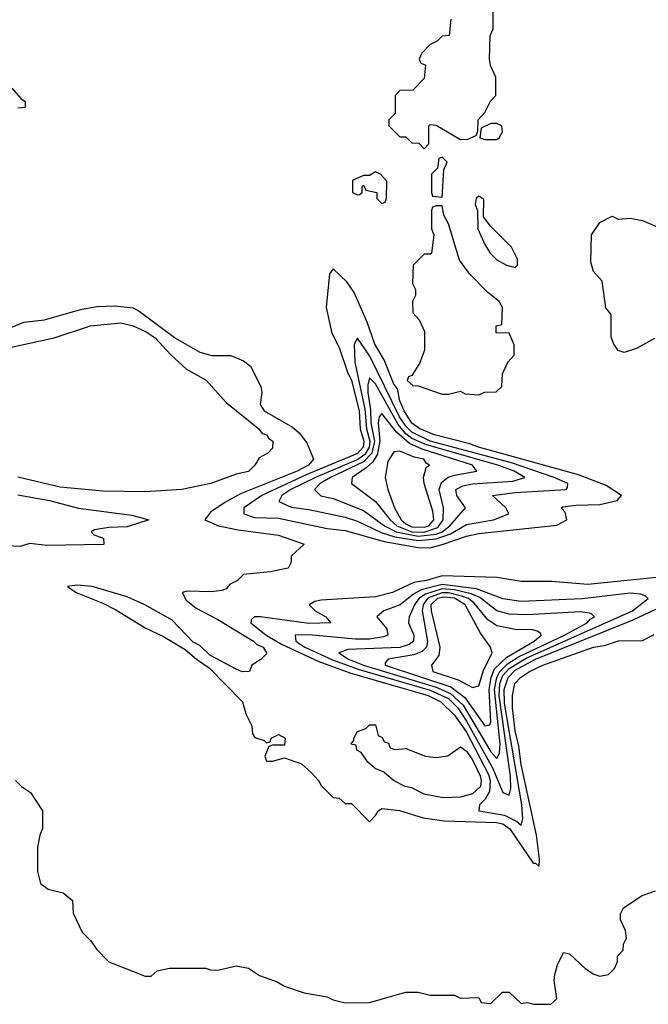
# Model space of a CAD drawing. Header units: inches. Extents: x 2348341 to 2479810, y 460419 to 613669.
# Tile 290 of 656: x 2360636 to 2362709, y 560772 to 564020. Entities that reach past the tile are written whole.
import ezdxf

# ---------------------------------------------------------------- set-up
doc = ezdxf.new("R2010")
doc.units = ezdxf.units.IN
doc.header["$MEASUREMENT"] = 0
doc.layers.add('C3566', color=7, linetype='Continuous')

msp = doc.modelspace()

# ---------------------------------------------------------------- linework, layer by layer
at = {"layer": 'C3566', "color": 2}
for points, elevation in [([(2362058, 564022), (2362052.7, 563967.3), (2362030, 563966), (2362014, 563950), (2361990, 563938), (2361962, 563910), (2361954, 563890), (2361958, 563878), (2361974, 563870), (2361970, 563826), (2361932.7, 563787.3), (2361890, 563786), (2361874, 563770), (2361874, 563710), (2361854, 563690), (2361854, 563670), (2361890, 563634), (2361910, 563634), (2361930, 563614), (2361952.7, 563612.7), (2361970, 563594), (2361986, 563610), (2361986, 563670), (2361990, 563674), (2362010, 563672), (2362090, 563624.7), (2362114.6, 563625.4), (2362142, 563638), (2362147.3, 563652.7), (2362148, 563690), (2362170, 563714), (2362188.4, 563751.6), (2362206, 563770), (2362206, 563830), (2362188.4, 563868.4), (2362186, 563890), (2362187.3, 563967.3), (2362198, 563990), (2362198, 564070)], 110), ([(2360610, 563794), (2360639.6, 563759.6), (2360654, 563750), (2360654, 563730), (2360630, 563728)], 106), ([(2362730, 562968), (2362670, 562935.3), (2362630, 562922), (2362610, 562928.7), (2362595.3, 562950), (2362587.3, 562972.7), (2362587.3, 563047.3), (2362568.9, 563068.9), (2362557.2, 563157.2), (2362529.1, 563189.1), (2362520.2, 563220.2), (2362522, 563310), (2362550, 563351.3), (2362590, 563372), (2362610, 563362), (2362650, 563364.7), (2362690, 563358), (2362754, 563330)], 106), ([(2360610, 563005.5), (2360650, 563022), (2360718, 563030), (2360836.2, 563063.8), (2360890, 563074), (2360950, 563076.5), (2361010, 563069), (2361030, 563058.9), (2361150, 562968.9), (2361230, 562923.1), (2361270, 562911.7), (2361332.4, 562912.4), (2361374.3, 562894.3), (2361397, 562877), (2361431.4, 562810), (2361434.3, 562790), (2361428.9, 562750), (2361442, 562730), (2361535.4, 562675.4), (2361557.4, 562657.4), (2361583.6, 562623.6), (2361605.5, 562570), (2361588.4, 562550), (2361551.8, 562530), (2361364.2, 562455.8), (2361312.5, 562427.5), (2361264.9, 562395.1), (2361246.8, 562370), (2361291.3, 562350), (2361356.7, 562336.7), (2361490, 562319.3), (2361574, 562290), (2361532, 562250), (2361532, 562230), (2361522, 562210), (2361462, 562198), (2361374, 562190), (2361354, 562170), (2361330, 562158), (2361317.3, 562142.7), (2361302.8, 562137.2), (2361267.9, 562132.1), (2361190, 562134.5), (2361172, 562130), (2361184.9, 562104.9), (2361218, 562078), (2361290, 562041.3), (2361407.3, 561970), (2361418.7, 561958.7), (2361438.8, 561950), (2361451, 561929), (2361430.9, 561909.1), (2361402, 561890), (2361394, 561870), (2361370, 561869), (2361350, 561877.2), (2361263.6, 561923.6), (2361230, 561955.1), (2361207, 561967), (2361138.6, 562038.6), (2361048.7, 562090), (2360990, 562115.6), (2360875.3, 562150), (2360825.2, 562154.8), (2360794, 562150), (2360822, 562130), (2360910, 562094.8), (2360952.7, 562072.7), (2361050, 562014), (2361110, 561984.9), (2361182, 561942), (2361218.8, 561910), (2361261.3, 561881.3), (2361371, 561770), (2361382, 561730), (2361402, 561690), (2361403.6, 561663.6), (2361411.6, 561651.6), (2361442, 561642), (2361450, 561634), (2361462, 561638), (2361466, 561650), (2361490, 561662), (2361511.3, 561650), (2361510, 561626), (2361470, 561626), (2361458, 561622), (2361444.7, 561590), (2361450, 561574), (2361470, 561574), (2361510, 561584.7), (2361565.4, 561565.4), (2361596.9, 561536.9), (2361622, 561510), (2361630, 561494), (2361670, 561454), (2361690, 561452), (2361710, 561434), (2361730, 561434), (2361790, 561374), (2361810, 561394), (2361818, 561410), (2361830, 561418), (2361889.3, 561410.7), (2361966.6, 561386.6), (2362036.5, 561376.5), (2362208.4, 561371.6), (2362230, 561366.7), (2362253, 561350), (2362330, 561237.3), (2362337.3, 561237.3), (2362350, 561226), (2362351.1, 561250), (2362340.3, 561330), (2362290, 561562.7), (2362282.9, 561622.9), (2362270, 561674), (2362262, 561750), (2362261, 561790), (2362268.7, 561830), (2362287.8, 561850), (2362318, 561870), (2362361.2, 561890), (2362528.7, 561950), (2362564.8, 561955.2), (2362610.8, 561970.8), (2362690, 561972), (2362728.4, 561991.6)], 106), ([(2360562, 562930), (2360749.7, 562970.3), (2360870, 563010.4), (2360970, 563019.5), (2361010, 563010.4), (2361053.4, 562990), (2361083, 562970), (2361134.4, 562914.4), (2361186.6, 562866.6), (2361250.7, 562830.7), (2361316.8, 562756.8), (2361424.7, 562670), (2361435.3, 562655.3), (2361451.3, 562650), (2361458, 562638), (2361471.3, 562630), (2361470, 562606), (2361454, 562590), (2361425.4, 562574.6), (2361411.3, 562550), (2361390.4, 562529.6), (2361350, 562520.7), (2361266, 562490), (2361171.3, 562470), (2361050, 562462.8), (2360910, 562465), (2360770, 562477.4), (2360630, 562510.7)], 102), ([(2360630, 562452.3), (2360734.1, 562434.1), (2360830, 562408.5), (2361005.8, 562385.8), (2361062, 562370), (2360990, 562346.6), (2360930, 562345.2), (2360882.8, 562337.2), (2360872, 562330), (2360881, 562321), (2360912, 562310), (2360914, 562290), (2360910.9, 562289.1), (2360725.2, 562285.2), (2360670, 562292.3), (2360638, 562282), (2360596.3, 562283.7)], 102), ([(2362790, 562185.7), (2362510, 562156.9), (2362390, 562166.6), (2362290, 562166.6), (2362210, 562179.3), (2362030, 562185.1), (2361978, 562170), (2361936.4, 562163.6), (2361866, 562130), (2361810, 562115.6), (2361630, 562104.5), (2361610, 562100.9), (2361591, 562090), (2361611, 562070), (2361646, 562050), (2361662, 562030), (2361590, 562027.8), (2361430.4, 562049.6), (2361410.5, 562049.5), (2361399.6, 562040.4), (2361398, 562030), (2361449.5, 561989.5), (2361500, 561960), (2361622.3, 561902.3), (2361724.8, 561864.8), (2361983.8, 561790), (2362024.6, 561770), (2362070, 561726), (2362110, 561669.1), (2362182.1, 561530), (2362188.2, 561510), (2362186.1, 561473.9), (2362171.3, 561448.7), (2362152.7, 561430), (2362151, 561410), (2362235.2, 561395.2), (2362275.3, 561375.2), (2362290, 561363), (2362295.2, 561384.8), (2362292.2, 561430), (2362235.3, 561764.7), (2362233.9, 561810), (2362246.7, 561850), (2362270, 561873.7), (2362337.2, 561910), (2362659.8, 562040.2), (2362755, 562085)], 110), ([(2360622, 561510), (2360642, 561490), (2360672, 561470), (2360711.3, 561410), (2360711.6, 561351.6), (2360702, 561330), (2360694.8, 561290), (2360694.8, 561210), (2360704.7, 561170), (2360730, 561151), (2360779.8, 561139.8), (2360810, 561114), (2360812.7, 561072.7), (2360842, 561010), (2360870, 560982), (2360890, 560952), (2360930, 560912), (2361050, 560864.7), (2361070, 560864.7), (2361090, 560882), (2361130, 560891.3), (2361250, 560891.3), (2361265.4, 560885.4), (2361290, 560884.7), (2361350, 560898), (2361390.7, 560890.7), (2361427.1, 560867.1), (2361485.4, 560845.4), (2361510, 560831.3), (2361574, 560810), (2361650, 560796), (2361670, 560786), (2361710, 560776), (2361790, 560778), (2361910, 560811.3), (2361950, 560811.3), (2361990, 560802), (2362070, 560802), (2362090, 560792), (2362150, 560794), (2362158, 560778), (2362190, 560774), (2362228.4, 560811.6), (2362250, 560812), (2362290, 560774), (2362310, 560778), (2362331.6, 560771.6), (2362388.4, 560771.6), (2362408, 560790), (2362399, 560850), (2362401.2, 560870), (2362410, 560902), (2362430, 560942), (2362450, 560938), (2362501, 560890), (2362530, 560871), (2362550, 560864.7), (2362578, 560870), (2362598, 560890), (2362607.3, 560912.7), (2362608, 560930), (2362626, 560950), (2362628, 560970), (2362638, 560990), (2362634.6, 561014.6), (2362618, 561050), (2362618, 561070), (2362628, 561090), (2362689.3, 561130.7), (2362733.6, 561146.4)], 102)]:
    msp.add_lwpolyline(points, dxfattribs=dict(at, elevation=elevation))
for points, elevation in [([(2362210, 563678), (2362190, 563678), (2362158, 563662), (2362154, 563630), (2362170, 563624.7), (2362210, 563624.7), (2362218, 563630), (2362228, 563650), (2362226, 563670)], 110), ([(2362030, 563566), (2362018, 563562), (2362014, 563530), (2361994, 563510), (2361994, 563450), (2361998, 563438), (2362030, 563434), (2362035.3, 563524.7), (2362046, 563550)], 110), ([(2361810, 563518), (2361790, 563506), (2361770, 563506), (2361734, 563490), (2361734, 563450), (2361750, 563442), (2361756.4, 563443.6), (2361766, 563450), (2361766, 563470), (2361770, 563474), (2361778, 563458), (2361814, 563450), (2361814, 563430), (2361830, 563414), (2361842, 563418), (2361846, 563430), (2361847.3, 563487.3), (2361826, 563510)], 110), ([(2362150, 563438), (2362142, 563430), (2362138, 563410), (2362146, 563390), (2362147.3, 563330), (2362170, 563278), (2362187.3, 563250), (2362210, 563227.3), (2362242, 563210), (2362270, 563202), (2362278, 563210), (2362278, 563230), (2362258, 563270), (2362190, 563338), (2362166, 563370), (2362167.3, 563427.3)], 110), ([(2362030, 563406), (2362010, 563406), (2361998, 563402), (2361994, 563390), (2361994, 563330), (2362002, 563310), (2361994, 563250), (2361990, 563246), (2361970, 563246), (2361934, 563210), (2361932, 563150), (2361942, 563130), (2361942, 563110), (2361932, 563090), (2361932.7, 563052.7), (2361954, 563030), (2361971.1, 562991.1), (2361971, 562930), (2361954.4, 562885.6), (2361930, 562846), (2361918, 562842), (2361914, 562830), (2361932.7, 562812.7), (2361950, 562812), (2362030, 562784.7), (2362050, 562784.7), (2362090, 562794), (2362105.4, 562785.4), (2362150, 562782), (2362170, 562791.3), (2362207.3, 562792.7), (2362226, 562810), (2362228.4, 562851.6), (2362246, 562890), (2362267.3, 562912.7), (2362267.3, 562947.3), (2362250, 562986), (2362207.3, 562987.3), (2362208, 563010), (2362226, 563014), (2362229, 563070), (2362217.2, 563090), (2362180.1, 563120.1), (2362120.5, 563180.5), (2362086.3, 563226.3), (2362050, 563346), (2362035.3, 563375.3)], 110), ([(2361670, 563198), (2361658, 563182), (2361647.3, 563070), (2361666, 562986), (2361690, 562938), (2361717.2, 562857.2), (2361730.8, 562830), (2361755.9, 562730), (2361759.5, 562670), (2361771.1, 562630), (2361769.2, 562610), (2361750, 562588.4), (2361581.3, 562518.7), (2361434.9, 562450), (2361375.5, 562410), (2361374.8, 562390), (2361410, 562378), (2361490, 562375.5), (2361650, 562341.5), (2361710, 562334.3), (2361838, 562298), (2361950, 562278.8), (2361990, 562277.6), (2362030, 562288.7), (2362110, 562316.5), (2362150, 562324.9), (2362407.6, 562352.4), (2362441.2, 562370), (2362435.5, 562395.5), (2362422, 562410), (2362427.5, 562412.5), (2362470, 562418.4), (2362550, 562420.4), (2362606.8, 562433.2), (2362621.2, 562450), (2362570, 562483.5), (2362478.8, 562518.8), (2362149.4, 562610), (2362121.2, 562621.2), (2362003.7, 562650), (2361955.6, 562670), (2361930, 562688.9), (2361904.4, 562730), (2361890, 562762.7), (2361882.4, 562802.4), (2361870, 562817.2), (2361838.3, 562898.3), (2361807.4, 562950), (2361782, 563022), (2361739.6, 563119.6), (2361715.3, 563155.3)], 110), ([(2361750, 562969.3), (2361739.5, 562950), (2361741.7, 562890), (2361774.8, 562734.8), (2361780.3, 562670), (2361790.5, 562630), (2361789.1, 562610), (2361774.7, 562585.3), (2361751.2, 562568.8), (2361611.4, 562510), (2361530.3, 562470), (2361500.4, 562450), (2361490.7, 562430), (2361531.6, 562411.6), (2361590, 562404.4), (2361710, 562379.2), (2361750, 562365.4), (2361828.2, 562328.2), (2361873.5, 562313.5), (2361950, 562301.5), (2362010, 562307.1), (2362056.5, 562323.5), (2362110, 562355), (2362199, 562370), (2362249.2, 562390), (2362239.3, 562410), (2362195.3, 562450), (2362270, 562460.2), (2362438, 562470), (2362443.1, 562476.9), (2362443.7, 562490), (2362398.4, 562510), (2362257.7, 562557.7), (2361989.9, 562629.9), (2361930, 562659), (2361910, 562678.8), (2361888.5, 562710), (2361790.4, 562910.4)], 114), ([(2361790, 562838), (2361784.5, 562815.5), (2361784.8, 562790), (2361793.3, 562733.3), (2361794.4, 562690), (2361805.8, 562630), (2361797.6, 562590), (2361770, 562560.9), (2361661.7, 562510), (2361627, 562490), (2361608, 562470), (2361629, 562449), (2361670, 562440.3), (2361770, 562400.2), (2361839, 562350), (2361877.3, 562330), (2361950, 562316.1), (2362010, 562323.2), (2362029.2, 562330.8), (2362054.4, 562350), (2362106.6, 562410), (2362078.4, 562450), (2362075.1, 562470), (2362098, 562482), (2362130, 562489.2), (2362262.5, 562497.5), (2362302.7, 562510), (2362267.3, 562530), (2362213.3, 562550), (2361977.7, 562617.7), (2361930, 562638.2), (2361910, 562654), (2361884.7, 562684.7), (2361810, 562818.3)], 118), ([(2361830, 562720.7), (2361822, 562710), (2361818, 562690), (2361824.2, 562630), (2361815.4, 562584.6), (2361799.7, 562560.3), (2361778.8, 562541.2), (2361733, 562510), (2361730.7, 562490), (2361810, 562430.4), (2361858.2, 562370), (2361880.2, 562350), (2361930, 562330.9), (2361970, 562329.1), (2362015.2, 562344.8), (2362032.3, 562370), (2362033.5, 562410), (2362019.8, 562470), (2362026.8, 562493.2), (2362049.8, 562510.2), (2362070, 562517.6), (2362144, 562530), (2362129.5, 562550), (2361963.5, 562603.5), (2361921.3, 562621.3), (2361879.1, 562659.1)], 122), ([(2361890, 562596.2), (2361870, 562594), (2361850, 562562), (2361841.6, 562510), (2361850.3, 562470), (2361872.3, 562410), (2361894, 562370), (2361910, 562356.6), (2361930, 562347.2), (2361970, 562345.5), (2361985.4, 562350), (2362002, 562370), (2361999, 562399), (2361969.7, 562490), (2361967.6, 562510), (2361977.2, 562542.8), (2361988, 562550), (2361976.5, 562556.5), (2361968.7, 562570), (2361936.9, 562576.9)], 126), ([(2362030, 562156.3), (2361960.8, 562139.2), (2361935.1, 562124.8), (2361890.9, 562089.1), (2361837.3, 562070), (2361822.3, 562057.7), (2361814, 562050), (2361847.3, 562010), (2361850.8, 561990), (2361836.1, 561983.9), (2361790, 561976.8), (2361743.8, 561976.2), (2361589.2, 561990.8), (2361544.7, 561990), (2361546.7, 561970), (2361576.5, 561950), (2361667.7, 561907.7), (2361756.1, 561876.1), (2361990, 561808.1), (2362050, 561780.4), (2362081.1, 561750), (2362110, 561705.8), (2362196.8, 561550), (2362230, 561470.6), (2362250, 561462), (2362256.1, 561483.9), (2362255.3, 561524.7), (2362217.6, 561790), (2362220.1, 561830), (2362230, 561856.1), (2362250, 561879.1), (2362306.3, 561913.7), (2362656.9, 562070), (2362709.2, 562110), (2362699.1, 562119.1), (2362685.1, 562125.1), (2362650, 562127.8), (2362491.1, 562108.9), (2362290, 562100.4), (2362230, 562109.8), (2362142.6, 562142.6)], 114), ([(2362030, 562141.8), (2361974.7, 562125.2), (2361952.9, 562110), (2361938.6, 562090), (2361920.3, 562050), (2361918.7, 562030), (2361936.5, 561990), (2361934.9, 561970), (2361920.9, 561959.1), (2361890, 561948.3), (2361718.3, 561941.7), (2361688.7, 561931.3), (2361720.3, 561910), (2361770.3, 561890), (2362010, 561818.4), (2362057.5, 561797.5), (2362098.3, 561758.3), (2362190, 561604.4), (2362210, 561583.1), (2362219.1, 561600.9), (2362220.8, 561630), (2362202.1, 561810), (2362209.4, 561850), (2362219.4, 561870), (2362244.6, 561895.4), (2362281.5, 561918.5), (2362433.3, 561990), (2362507.3, 562030), (2362517.7, 562042.3), (2362532.3, 562050), (2362520.9, 562060.9), (2362486.2, 562066.2), (2362310, 562056.1), (2362250, 562059.2), (2362210, 562069.8), (2362153.3, 562113.3), (2362125.5, 562125.5), (2362070, 562139.4)], 118), ([(2362050, 562129.6), (2362030, 562129.2), (2361990, 562115.3), (2361980.9, 562110), (2361966.3, 562090), (2361964, 562070), (2361980.7, 561970), (2361977.3, 561950), (2361963.9, 561936.1), (2361935.9, 561924.1), (2361851.3, 561910), (2361842, 561898), (2361841.6, 561890), (2362058.6, 561818.6), (2362104, 561784), (2362170, 561690.4), (2362186.3, 561693.7), (2362190, 561702), (2362184.4, 561810), (2362190.8, 561850), (2362202, 561878), (2362242.6, 561917.4), (2362333.3, 561970), (2362356, 561990), (2362354.5, 561994.5), (2362343.2, 562003.2), (2362327.2, 562007.2), (2362270, 562008.2), (2362210, 562019.7), (2362180.4, 562040.4), (2362135.2, 562095.2), (2362116.1, 562110), (2362097.2, 562117.2)], 122), ([(2362034.5, 562114.5), (2362014.3, 562110), (2361992.6, 562090), (2361992.7, 562070), (2362022, 561950), (2362018, 561922), (2361994.8, 561890), (2361998.8, 561870), (2362082, 561842), (2362130, 561816.3), (2362150, 561822.8), (2362166, 561874), (2362194.5, 561930), (2362189.4, 561950), (2362155.9, 561995.9), (2362105.8, 562090), (2362070, 562111)], 126), ([(2361872.7, 561612.7), (2361910, 561616), (2361974, 561590), (2362010, 561586), (2362048.7, 561591.3), (2362090, 561621), (2362110, 561606.8), (2362130, 561578), (2362154.9, 561525.1), (2362158.6, 561510), (2362155.8, 561490), (2362130, 561466.4), (2362090, 561455.4), (2362032.9, 561452.9), (2361970, 561465.1), (2361930, 561486), (2361908, 561490), (2361868.7, 561510), (2361837.2, 561537.2), (2361809, 561550), (2361784, 561570), (2361762, 561602), (2361748, 561610), (2361746, 561626), (2361728, 561630), (2361738, 561642), (2361738, 561650), (2361750, 561671.3), (2361778, 561682), (2361790, 561694), (2361810, 561694), (2361818, 561658), (2361832, 561652), (2361838, 561638), (2361852.7, 561632.7), (2361858, 561618)], 106)]:
    msp.add_lwpolyline(points, close=True, dxfattribs=dict(at, elevation=elevation))

doc.saveas('drawing.dxf')
